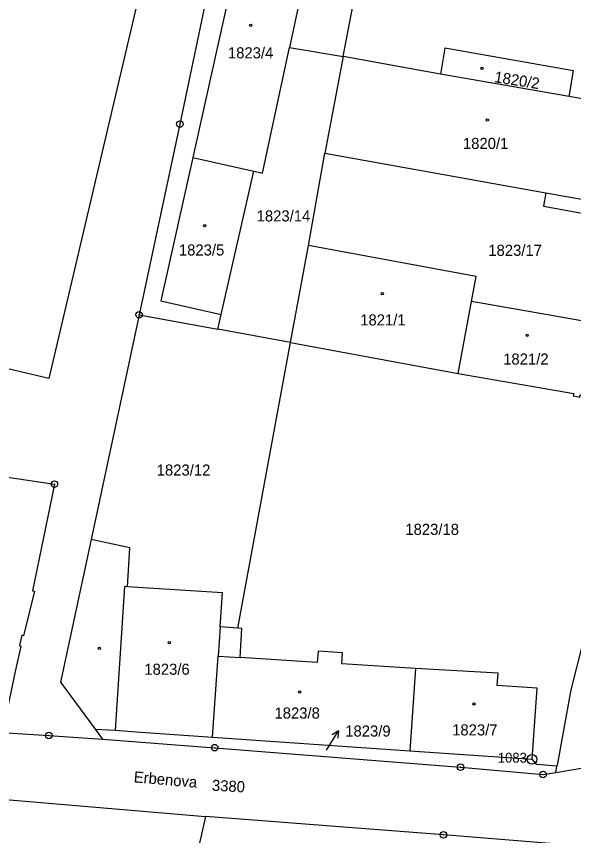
# Model space of a CAD drawing. Extents: x -733394 to -722299, y -1082822 to -1075049.
# Drawn here: x -728859.2 to -728773.8, y -1078303.8 to -1078178.4 of the extents above; entities that cross this region are included whole.
import ezdxf

# ---------------------------------------------------------------- set-up
doc = ezdxf.new("R2010")
doc.units = 0
for name, color, linetype in [('Hranice parcel', 7, 'Continuous'), ('Parcelní čísla', 7, 'Continuous'), ('Pop  PČ popisy', 7, 'Continuous'), ('Vnitřní kresba', 7, 'Continuous'), ('Značky bodu BP', 7, 'Continuous'), ('Značky budov', 7, 'Continuous')]:
    doc.layers.add(name, color=color, linetype=linetype)

msp = doc.modelspace()

# ---------------------------------------------------------------- linework, layer by layer
at = {"layer": 'Hranice parcel'}
for p, q in [((-728813.78, -1078166.66), (-728817.34, -1078183.22)), ((-728809.13, -1078184.57), (-728806.72, -1078172.26)), ((-728817.34, -1078183.22), (-728809.13, -1078184.57)), ((-728809.13, -1078184.57), (-728811.93, -1078199.38)), ((-728794.22, -1078187.26), (-728809.13, -1078184.57)), ((-728774.51, -1078190.7), (-728794.22, -1078187.26)), ((-728759.65, -1078193.34), (-728774.51, -1078190.7)), ((-728832.17, -1078200.03), (-728822.8, -1078202.13)), ((-728814.43, -1078213.5), (-728811.93, -1078199.38)), ((-728827.8, -1078224.09), (-728822.8, -1078202.13)), ((-728817.19, -1078228.34), (-728814.43, -1078213.5)), ((-728791.52, -1078233.08), (-728789.44, -1078222.08)), ((-728840.39, -1078224.1), (-728847.74, -1078258.49)), ((-728840.39, -1078224.1), (-728828.31, -1078226.32)), ((-728828.31, -1078226.32), (-728827.8, -1078224.09)), ((-728817.19, -1078228.34), (-728828.31, -1078226.32)), ((-728825.26, -1078272.09), (-728817.19, -1078228.34)), ((-728817.19, -1078228.34), (-728791.52, -1078233.08)), ((-728798.02, -1078278.27), (-728798.88, -1078290.86)), ((-728847.11, -1078287.55), (-728845.99, -1078289.07)), ((-728829.12, -1078288.75), (-728798.88, -1078290.86)), ((-728798.88, -1078290.86), (-728780.18, -1078292.16)), ((-728776.54, -1078294.18), (-728776.36, -1078293.19)), ((-728776.54, -1078294.18), (-728772.34, -1078293.48)), ((-728875.09, -1078297.08), (-728830.22, -1078300.94)), ((-728830.22, -1078300.94), (-728832.3, -1078310.21))]:
    msp.add_line(p, q, dxfattribs=at)
for points in [[(-728864.22, -1078231.53), (-728864.18, -1078231.34), (-728900.12, -1078222.68), (-728881.87, -1078145.6), (-728845.95, -1078154), (-728845.91, -1078153.8), (-728835.9, -1078156.16), (-728854.21, -1078233.89), (-728864.22, -1078231.53)], [(-728824.19, -1078147.44), (-728834.15, -1078194.91), (-728840.39, -1078224.1)], [(-728813.78, -1078166.66), (-728816.42, -1078166.09), (-728824.25, -1078164.41), (-728832.17, -1078200.03)], [(-728822.8, -1078202.13), (-728821.46, -1078202.43), (-728817.34, -1078183.22)], [(-728774.51, -1078190.7), (-728773.82, -1078186.76), (-728793.54, -1078183.32), (-728794.22, -1078187.26)], [(-728811.93, -1078199.38), (-728778.05, -1078205.44), (-728778.42, -1078207.49), (-728767.16, -1078209.5), (-728762.72, -1078210.29), (-728762.35, -1078208.25), (-728759.65, -1078193.34)], [(-728832.17, -1078200.03), (-728837.05, -1078221.98), (-728827.8, -1078224.09)], [(-728789.44, -1078222.08), (-728788.72, -1078218.25), (-728814.43, -1078213.5)], [(-728768.29, -1078237.16), (-728768.16, -1078236.5), (-728768.54, -1078236.43), (-728766.67, -1078226.74), (-728766.3, -1078226.81), (-728766.12, -1078225.82), (-728767.1, -1078225.65), (-728767.16, -1078225.98), (-728770.69, -1078225.36), (-728770.63, -1078225.02), (-728771.62, -1078224.85), (-728771.68, -1078225.19), (-728789.44, -1078222.08)], [(-728791.52, -1078233.08), (-728773.8, -1078236.18), (-728773.86, -1078236.52), (-728772.88, -1078236.7), (-728772.82, -1078236.35), (-728769.27, -1078236.97), (-728769.33, -1078237.31), (-728768.34, -1078237.48), (-728768.29, -1078237.16)], [(-728763.19, -1078238.05), (-728774.23, -1078281.54), (-728776.29, -1078292.82), (-728776.36, -1078293.19)], [(-728879.37, -1078246.15), (-728853.36, -1078250.02), (-728856.71, -1078266.35), (-728856.42, -1078266.41), (-728858.09, -1078273.24), (-728858.33, -1078273.18), (-728858.71, -1078274.76), (-728858.51, -1078274.85), (-728859.36, -1078278.74), (-728860.1, -1078282.12), (-728861.34, -1078288.05)], [(-728847.74, -1078258.49), (-728852.41, -1078280.34), (-728847.11, -1078287.55)], [(-728825.26, -1078272.09), (-728827.97, -1078271.88), (-728827.62, -1078266.67), (-728842.18, -1078265.74), (-728841.8, -1078259.77), (-728847.74, -1078258.49)], [(-728824.92, -1078276.59), (-728824.63, -1078272.14), (-728825.26, -1078272.09)], [(-728829.12, -1078288.75), (-728828.28, -1078276.38), (-728824.92, -1078276.59)], [(-728798.02, -1078278.27), (-728809.34, -1078277.55), (-728809.23, -1078275.86), (-728812.96, -1078275.63), (-728813.11, -1078277.33), (-728824.92, -1078276.59)], [(-728780.18, -1078292.16), (-728779.42, -1078281.28), (-728785.51, -1078280.86), (-728785.38, -1078278.96), (-728798.02, -1078278.27)], [(-728847.11, -1078287.55), (-728844.07, -1078287.71), (-728840.12, -1078287.99), (-728829.12, -1078288.75)], [(-728861.34, -1078288.05), (-728854.21, -1078288.51), (-728845.99, -1078289.07)], [(-728845.99, -1078289.07), (-728828.8, -1078290.38), (-728791.14, -1078293.36), (-728778.5, -1078294.5), (-728776.54, -1078294.18)], [(-728776.36, -1078293.19), (-728779.43, -1078292.96), (-728780.18, -1078292.16)], [(-728757.37, -1078306.6), (-728774.88, -1078305.23), (-728793.76, -1078303.72), (-728830.22, -1078300.94)]]:
    msp.add_lwpolyline(points, dxfattribs=at)
at = {"layer": 'Pop  PČ popisy'}
for p, q in [((-728811.41, -1078290.36), (-728809.82, -1078287.81)), ((-728809.82, -1078287.81), (-728810.78, -1078288.4)), ((-728809.82, -1078287.81), (-728809.93, -1078288.93)), ((-728811.67, -1078290.77), (-728811.41, -1078290.36))]:
    msp.add_line(p, q, dxfattribs=at)
at = {"layer": 'Vnitřní kresba'}
for p, q in [((-728778.05, -1078205.44), (-728766.79, -1078207.46)), ((-728827.97, -1078271.88), (-728828.28, -1078276.38))]:
    msp.add_line(p, q, dxfattribs=at)
msp.add_lwpolyline([(-728842.18, -1078265.74), (-728842.63, -1078265.71), (-728844.07, -1078287.71)], dxfattribs=at)
at = {"layer": 'Značky bodu BP'}
for centre, radius in [((-728834.15, -1078194.91), 0.5), ((-728834.15, -1078194.91), 0.0303), ((-728840.39, -1078224.1), 0.5), ((-728840.39, -1078224.1), 0.0303), ((-728853.36, -1078250.02), 0.5), ((-728853.36, -1078250.02), 0.0303), ((-728854.21, -1078288.51), 0.5), ((-728854.21, -1078288.51), 0.0303), ((-728828.8, -1078290.38), 0.5), ((-728828.8, -1078290.38), 0.0303), ((-728780.18, -1078292.16), 0.75), ((-728780.18, -1078292.16), 0.03), ((-728791.14, -1078293.36), 0.5), ((-728791.14, -1078293.36), 0.0303), ((-728778.5, -1078294.5), 0.5), ((-728778.5, -1078294.5), 0.0303), ((-728793.76, -1078303.72), 0.5), ((-728793.76, -1078303.72), 0.0303)]:
    msp.add_circle(centre, radius, dxfattribs=at)
at = {"layer": 'Značky budov'}
for centre in [(-728823.27, -1078179.81), (-728787.83, -1078186.39), (-728787.04, -1078194.31), (-728830.32, -1078210.47), (-728803.12, -1078220.89), (-728780.93, -1078227.25), (-728846.45, -1078275.17), (-728835.75, -1078274.29), (-728815.8, -1078281.86), (-728789.08, -1078283.68)]:
    msp.add_circle(centre, 0.175, dxfattribs=at)

# ---------------------------------------------------------------- texts
at = {"layer": 'Parcelní čísla'}
for s, p in [('1823/4', (-728826.77, -1078184.86)), ('1820/1', (-728790.77, -1078198.73)), ('1823/14', (-728822.37, -1078209.83)), ('1823/5', (-728834.28, -1078215.04)), ('1823/17', (-728786.88, -1078215.09)), ('1821/1', (-728806.5, -1078225.75)), ('1821/2', (-728784.6, -1078231.74)), ('1823/12', (-728837.68, -1078248.73)), ('1823/18', (-728799.59, -1078257.81)), ('1823/6', (-728839.58, -1078279.22)), ('1823/8', (-728819.64, -1078285.93)), ('1823/9', (-728808.8, -1078288.68)), ('1823/7', (-728792.42, -1078288.51))]:
    msp.add_text(s, height=1.7, dxfattribs=at).set_placement(p)
for s, rotation, p in [('1820/2', 351, (-728786.04, -1078188.49)), ('3380', 357, (-728829.26, -1078296.97))]:
    msp.add_text(s, height=1.7, rotation=rotation, dxfattribs=at).set_placement(p)
at = {"layer": 'Pop  PČ popisy'}
msp.add_text('Erbenova', height=1.7, rotation=355, dxfattribs=at).set_placement((-728841.25, -1078295.68))
at = {"layer": 'Značky bodu BP'}
msp.add_text('1083', height=1.5, dxfattribs=at).set_placement((-728785.43, -1078292.66))

doc.saveas('drawing.dxf')
